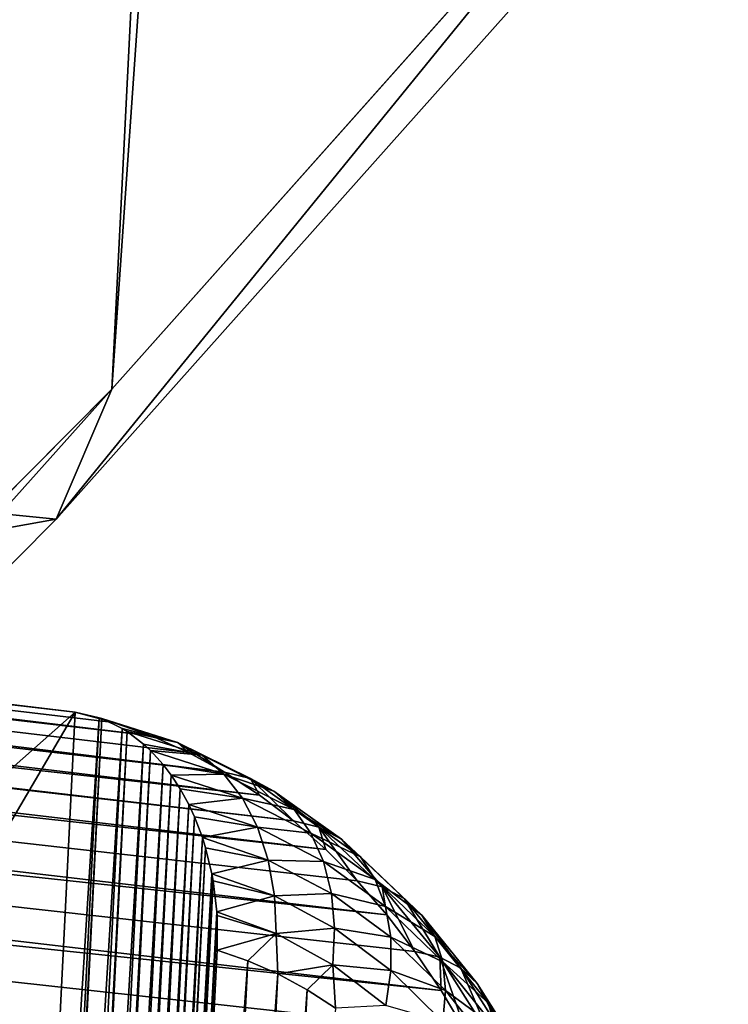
# Model space of a CAD drawing. Header units: millimetres. Extents: x -99 to 221, y -61 to 39.
# Tile 430 of 656: x 205.99 to 207.92, y -51.59 to -48.9. Entities that reach past the tile are written whole.
import ezdxf

# ---------------------------------------------------------------- set-up
doc = ezdxf.new("R2010")
doc.units = ezdxf.units.MM
doc.header["$LTSCALE"] = 33.374815
for name, color, linetype in [('121', 7, 'CONTINUOUS'), ('123', 7, 'CONTINUOUS'), ('125', 7, 'CONTINUOUS'), ('128', 7, 'CONTINUOUS'), ('33', 7, 'CONTINUOUS'), ('36', 7, 'CONTINUOUS'), ('51', 7, 'CONTINUOUS')]:
    doc.layers.add(name, color=color, linetype=linetype)

msp = doc.modelspace()

# ---------------------------------------------------------------- linework, layer by layer
at = {"layer": '121', "color": 7, "linetype": 'Continuous'}
for points in [[(206.333, -55.3281, -239.3548), (206.5273, -51.4402, -239.5492), (206.611, -51.4688, -239.4625), (206.333, -55.3281, -239.3548)], [(206.4196, -55.2995, -239.2711), (206.333, -55.3281, -239.3548), (206.611, -51.4688, -239.4625), (206.4196, -55.2995, -239.2711)], [(206.6928, -51.5047, -239.3772), (206.4196, -55.2995, -239.2711), (206.611, -51.4688, -239.4625), (206.6928, -51.5047, -239.3772)], [(206.505, -55.2635, -239.1893), (206.4196, -55.2995, -239.2711), (206.6928, -51.5047, -239.3772), (206.505, -55.2635, -239.1893)], [(206.7726, -51.548, -239.293), (206.505, -55.2635, -239.1893), (206.6928, -51.5047, -239.3772), (206.7726, -51.548, -239.293)], [(206.5891, -55.2203, -239.1095), (206.505, -55.2635, -239.1893), (206.7726, -51.548, -239.293), (206.5891, -55.2203, -239.1095)], [(206.85, -51.5983, -239.2107), (206.5891, -55.2203, -239.1095), (206.7726, -51.548, -239.293), (206.85, -51.5983, -239.2107)]]:
    msp.add_3dface(points, dxfattribs=at)
at = {"layer": '123', "color": 7, "linetype": 'Continuous'}
for points in [[(186.2421, -48.7351, -217.5725), (186.4264, -48.9294, -217.3687), (206.8238, -51.1651, -238.4414), (186.2421, -48.7351, -217.5725)], [(194.0646, -49.607, -225.6451), (186.2421, -48.7351, -217.5725), (206.735, -51.087, -238.538), (194.0646, -49.607, -225.6451)], [(206.735, -51.087, -238.538), (186.2421, -48.7351, -217.5725), (206.8238, -51.1651, -238.4414), (206.735, -51.087, -238.538)], [(206.9088, -51.2508, -238.3478), (186.4264, -48.9294, -217.3687), (206.9896, -51.3438, -238.2576), (206.9088, -51.2508, -238.3478)], [(206.8238, -51.1651, -238.4414), (186.4264, -48.9294, -217.3687), (206.9088, -51.2508, -238.3478), (206.8238, -51.1651, -238.4414)], [(186.4264, -48.9294, -217.3687), (186.5926, -49.153, -217.1802), (206.9896, -51.3438, -238.2576), (186.4264, -48.9294, -217.3687)], [(206.9896, -51.3438, -238.2576), (186.5926, -49.153, -217.1802), (207.0662, -51.4437, -238.1711), (206.9896, -51.3438, -238.2576)], [(207.0662, -51.4437, -238.1711), (186.5926, -49.153, -217.1802), (207.138, -51.5502, -238.0886), (207.0662, -51.4437, -238.1711)], [(186.5926, -49.153, -217.1802), (186.7386, -49.4032, -217.0092), (207.138, -51.5502, -238.0886), (186.5926, -49.153, -217.1802)], [(207.138, -51.5502, -238.0886), (186.7386, -49.4032, -217.0092), (207.205, -51.663, -238.0104), (207.138, -51.5502, -238.0886)], [(207.205, -51.663, -238.0104), (186.7386, -49.4032, -217.0092), (207.2668, -51.7816, -237.9367), (207.205, -51.663, -238.0104)], [(207.2668, -51.7816, -237.9367), (186.7386, -49.4032, -217.0092), (193.8594, -50.3698, -224.111), (207.2668, -51.7816, -237.9367)], [(206.6427, -51.0167, -238.6373), (194.0646, -49.607, -225.6451), (206.735, -51.087, -238.538), (206.6427, -51.0167, -238.6373)], [(195.1713, -49.6386, -227.091), (194.0646, -49.607, -225.6451), (206.6427, -51.0167, -238.6373), (195.1713, -49.6386, -227.091)], [(206.5472, -50.9545, -238.739), (195.1713, -49.6386, -227.091), (206.6427, -51.0167, -238.6373), (206.5472, -50.9545, -238.739)], [(196.3307, -49.6983, -228.6068), (195.1713, -49.6386, -227.091), (206.5472, -50.9545, -238.739), (196.3307, -49.6983, -228.6068)], [(206.4489, -50.9006, -238.8427), (196.3307, -49.6983, -228.6068), (206.5472, -50.9545, -238.739), (206.4489, -50.9006, -238.8427)], [(206.3481, -50.8552, -238.9481), (196.3307, -49.6983, -228.6068), (206.4489, -50.9006, -238.8427), (206.3481, -50.8552, -238.9481)], [(197.5295, -49.7868, -230.1746), (196.3307, -49.6983, -228.6068), (206.3481, -50.8552, -238.9481), (197.5295, -49.7868, -230.1746)], [(202.4722, -50.3501, -235.4941), (197.5295, -49.7868, -230.1746), (206.1404, -50.7905, -239.1622), (202.4722, -50.3501, -235.4941)], [(206.1404, -50.7905, -239.1622), (197.5295, -49.7868, -230.1746), (206.2451, -50.8185, -239.0547), (206.1404, -50.7905, -239.1622)], [(206.2451, -50.8185, -239.0547), (197.5295, -49.7868, -230.1746), (206.3481, -50.8552, -238.9481), (206.2451, -50.8185, -239.0547)], [(193.8594, -50.3698, -224.111), (194.2769, -50.4147, -224.5404), (207.2668, -51.7816, -237.9367), (193.8594, -50.3698, -224.111)], [(194.2769, -50.4147, -224.5404), (194.6937, -50.4596, -224.969), (207.2668, -51.7816, -237.9367), (194.2769, -50.4147, -224.5404)], [(194.6937, -50.4596, -224.969), (195.9452, -50.5943, -226.256), (207.2668, -51.7816, -237.9367), (194.6937, -50.4596, -224.969)], [(196.3627, -50.6393, -226.6854), (207.2668, -51.7816, -237.9367), (195.9452, -50.5943, -226.256), (196.3627, -50.6393, -226.6854)], [(196.7795, -50.6841, -227.114), (207.2668, -51.7816, -237.9367), (196.3627, -50.6393, -226.6854), (196.7795, -50.6841, -227.114)], [(199.4214, -50.9687, -229.831), (207.2668, -51.7816, -237.9367), (196.7795, -50.6841, -227.114), (199.4214, -50.9687, -229.831)], [(199.839, -51.0137, -230.2604), (207.2668, -51.7816, -237.9367), (199.4214, -50.9687, -229.831), (199.839, -51.0137, -230.2604)], [(200.2557, -51.0586, -230.689), (207.2668, -51.7816, -237.9367), (199.839, -51.0137, -230.2604), (200.2557, -51.0586, -230.689)], [(202.2025, -51.2685, -232.691), (207.2668, -51.7816, -237.9367), (200.2557, -51.0586, -230.689), (202.2025, -51.2685, -232.691)], [(202.62, -51.3135, -233.1204), (207.2668, -51.7816, -237.9367), (202.2025, -51.2685, -232.691), (202.62, -51.3135, -233.1204)], [(203.0368, -51.3584, -233.549), (207.2668, -51.7816, -237.9367), (202.62, -51.3135, -233.1204), (203.0368, -51.3584, -233.549)], [(204.9835, -51.5684, -235.551), (207.2668, -51.7816, -237.9367), (203.0368, -51.3584, -233.549), (204.9835, -51.5684, -235.551)], [(205.401, -51.6135, -235.9804), (207.2668, -51.7816, -237.9367), (204.9835, -51.5684, -235.551), (205.401, -51.6135, -235.9804)]]:
    msp.add_3dface(points, dxfattribs=at)
at = {"layer": '125', "color": 7, "linetype": 'Continuous'}
for points in [[(206.1404, -50.7905, -239.1622), (206.2451, -50.8185, -239.0547), (206.2054, -50.8057, -239.2273), (206.1404, -50.7905, -239.1622)], [(206.2451, -50.8185, -239.0547), (206.2126, -50.8083, -239.2345), (206.2054, -50.8057, -239.2273), (206.2451, -50.8185, -239.0547)], [(206.4194, -50.8729, -239.0212), (206.2679, -50.835, -239.2898), (206.2126, -50.8083, -239.2345), (206.4194, -50.8729, -239.0212)], [(206.2451, -50.8185, -239.0547), (206.3481, -50.8552, -238.9481), (206.2126, -50.8083, -239.2345), (206.2451, -50.8185, -239.0547)], [(206.3481, -50.8552, -238.9481), (206.4194, -50.8729, -239.0212), (206.2126, -50.8083, -239.2345), (206.3481, -50.8552, -238.9481)], [(206.2816, -50.8436, -239.3035), (206.2679, -50.835, -239.2898), (206.4194, -50.8729, -239.0212), (206.2816, -50.8436, -239.3035)], [(206.4859, -50.908, -239.0928), (206.3265, -50.8779, -239.3484), (206.2816, -50.8436, -239.3035), (206.4859, -50.908, -239.0928)], [(206.4859, -50.908, -239.0928), (206.2816, -50.8436, -239.3035), (206.4194, -50.8729, -239.0212), (206.4859, -50.908, -239.0928)], [(206.3454, -50.8955, -239.3673), (206.3265, -50.8779, -239.3484), (206.4859, -50.908, -239.0928), (206.3454, -50.8955, -239.3673)], [(206.3481, -50.8552, -238.9481), (206.4489, -50.9006, -238.8427), (206.4194, -50.8729, -239.0212), (206.3481, -50.8552, -238.9481)], [(206.6176, -50.9719, -238.8131), (206.4859, -50.908, -239.0928), (206.4194, -50.8729, -239.0212), (206.6176, -50.9719, -238.8131)], [(206.4489, -50.9006, -238.8427), (206.5472, -50.9545, -238.739), (206.4194, -50.8729, -239.0212), (206.4489, -50.9006, -238.8427)], [(206.5472, -50.9545, -238.739), (206.6176, -50.9719, -238.8131), (206.4194, -50.8729, -239.0212), (206.5472, -50.9545, -238.739)], [(206.5455, -50.9594, -239.1607), (206.3454, -50.8955, -239.3673), (206.4859, -50.908, -239.0928), (206.5455, -50.9594, -239.1607)], [(206.5455, -50.9594, -239.1607), (206.3798, -50.9334, -239.4017), (206.3454, -50.8955, -239.3673), (206.5455, -50.9594, -239.1607)], [(206.4019, -50.9624, -239.4238), (206.3798, -50.9334, -239.4017), (206.5455, -50.9594, -239.1607), (206.4019, -50.9624, -239.4238)], [(206.6816, -51.0062, -238.8873), (206.5455, -50.9594, -239.1607), (206.4859, -50.908, -239.0928), (206.6816, -51.0062, -238.8873)], [(206.6816, -51.0062, -238.8873), (206.4859, -50.908, -239.0928), (206.6176, -50.9719, -238.8131), (206.6816, -51.0062, -238.8873)], [(206.5965, -51.0256, -239.2229), (206.4019, -50.9624, -239.4238), (206.5455, -50.9594, -239.1607), (206.5965, -51.0256, -239.2229)], [(206.7372, -51.0564, -238.9594), (206.5455, -50.9594, -239.1607), (206.6816, -51.0062, -238.8873), (206.7372, -51.0564, -238.9594)], [(206.7372, -51.0564, -238.9594), (206.5965, -51.0256, -239.2229), (206.5455, -50.9594, -239.1607), (206.7372, -51.0564, -238.9594)], [(206.5472, -50.9545, -238.739), (206.6427, -51.0167, -238.6373), (206.6176, -50.9719, -238.8131), (206.5472, -50.9545, -238.739)], [(206.5965, -51.0256, -239.2229), (206.4265, -51.0001, -239.4484), (206.4019, -50.9624, -239.4238), (206.5965, -51.0256, -239.2229)], [(206.8045, -51.1039, -238.613), (206.6816, -51.0062, -238.8873), (206.6176, -50.9719, -238.8131), (206.8045, -51.1039, -238.613)], [(206.6427, -51.0167, -238.6373), (206.735, -51.087, -238.538), (206.6176, -50.9719, -238.8131), (206.6427, -51.0167, -238.6373)], [(206.735, -51.087, -238.538), (206.8045, -51.1039, -238.613), (206.6176, -50.9719, -238.8131), (206.735, -51.087, -238.538)], [(206.4495, -51.0423, -239.4714), (206.4265, -51.0001, -239.4484), (206.5965, -51.0256, -239.2229), (206.4495, -51.0423, -239.4714)], [(206.866, -51.137, -238.6898), (206.7372, -51.0564, -238.9594), (206.6816, -51.0062, -238.8873), (206.866, -51.137, -238.6898)], [(206.866, -51.137, -238.6898), (206.6816, -51.0062, -238.8873), (206.8045, -51.1039, -238.613), (206.866, -51.137, -238.6898)], [(206.6373, -51.1047, -239.2774), (206.4495, -51.0423, -239.4714), (206.5965, -51.0256, -239.2229), (206.6373, -51.1047, -239.2774)], [(206.7827, -51.121, -239.0271), (206.5965, -51.0256, -239.2229), (206.7372, -51.0564, -238.9594), (206.7827, -51.121, -239.0271)], [(206.7827, -51.121, -239.0271), (206.6373, -51.1047, -239.2774), (206.5965, -51.0256, -239.2229), (206.7827, -51.121, -239.0271)], [(206.6373, -51.1047, -239.2774), (206.4653, -51.0764, -239.4872), (206.4495, -51.0423, -239.4714), (206.6373, -51.1047, -239.2774)], [(206.9178, -51.1852, -238.7659), (206.7372, -51.0564, -238.9594), (206.866, -51.137, -238.6898), (206.9178, -51.1852, -238.7659)], [(206.9178, -51.1852, -238.7659), (206.7827, -51.121, -239.0271), (206.7372, -51.0564, -238.9594), (206.9178, -51.1852, -238.7659)], [(206.4868, -51.1329, -239.5087), (206.4653, -51.0764, -239.4872), (206.6373, -51.1047, -239.2774), (206.4868, -51.1329, -239.5087)], [(206.735, -51.087, -238.538), (206.8238, -51.1651, -238.4414), (206.8045, -51.1039, -238.613), (206.735, -51.087, -238.538)], [(206.6666, -51.1944, -239.3227), (206.4868, -51.1329, -239.5087), (206.6373, -51.1047, -239.2774), (206.6666, -51.1944, -239.3227)], [(206.8168, -51.1981, -239.0885), (206.6373, -51.1047, -239.2774), (206.7827, -51.121, -239.0271), (206.8168, -51.1981, -239.0885)], [(206.8168, -51.1981, -239.0885), (206.6666, -51.1944, -239.3227), (206.6373, -51.1047, -239.2774), (206.8168, -51.1981, -239.0885)], [(206.9582, -51.2472, -238.8391), (206.7827, -51.121, -239.0271), (206.9178, -51.1852, -238.7659), (206.9582, -51.2472, -238.8391)], [(206.9582, -51.2472, -238.8391), (206.8168, -51.1981, -239.0885), (206.7827, -51.121, -239.0271), (206.9582, -51.2472, -238.8391)], [(206.9774, -51.2671, -238.4238), (206.866, -51.137, -238.6898), (206.8045, -51.1039, -238.613), (206.9774, -51.2671, -238.4238)], [(206.9088, -51.2508, -238.3478), (206.9774, -51.2671, -238.4238), (206.8045, -51.1039, -238.613), (206.9088, -51.2508, -238.3478)], [(206.8238, -51.1651, -238.4414), (206.9088, -51.2508, -238.3478), (206.8045, -51.1039, -238.613), (206.8238, -51.1651, -238.4414)], [(206.6666, -51.1944, -239.3227), (206.4954, -51.1605, -239.5173), (206.4868, -51.1329, -239.5087), (206.6666, -51.1944, -239.3227)], [(207.0367, -51.2986, -238.5029), (206.9178, -51.1852, -238.7659), (206.866, -51.137, -238.6898), (207.0367, -51.2986, -238.5029)], [(207.0367, -51.2986, -238.5029), (206.866, -51.137, -238.6898), (206.9774, -51.2671, -238.4238), (207.0367, -51.2986, -238.5029)], [(206.5126, -51.2315, -239.5345), (206.4954, -51.1605, -239.5173), (206.6666, -51.1944, -239.3227), (206.5126, -51.2315, -239.5345)], [(206.6837, -51.2919, -239.3575), (206.5126, -51.2315, -239.5345), (206.6666, -51.1944, -239.3227), (206.6837, -51.2919, -239.3575)], [(206.8385, -51.2853, -239.1418), (206.6837, -51.2919, -239.3575), (206.6666, -51.1944, -239.3227), (206.8385, -51.2853, -239.1418)], [(206.8385, -51.2853, -239.1418), (206.6666, -51.1944, -239.3227), (206.8168, -51.1981, -239.0885), (206.8385, -51.2853, -239.1418)], [(206.9859, -51.321, -238.9071), (206.8168, -51.1981, -239.0885), (206.9582, -51.2472, -238.8391), (206.9859, -51.321, -238.9071)], [(206.9859, -51.321, -238.9071), (206.8385, -51.2853, -239.1418), (206.8168, -51.1981, -239.0885), (206.9859, -51.321, -238.9071)], [(207.0849, -51.3441, -238.5829), (206.9178, -51.1852, -238.7659), (207.0367, -51.2986, -238.5029), (207.0849, -51.3441, -238.5829)], [(207.0849, -51.3441, -238.5829), (206.9582, -51.2472, -238.8391), (206.9178, -51.1852, -238.7659), (207.0849, -51.3441, -238.5829)], [(206.6837, -51.2919, -239.3575), (206.5162, -51.2508, -239.5381), (206.5126, -51.2315, -239.5345), (206.6837, -51.2919, -239.3575)], [(206.5263, -51.3353, -239.5481), (206.5162, -51.2508, -239.5381), (206.6837, -51.2919, -239.3575), (206.5263, -51.3353, -239.5481)], [(206.9088, -51.2508, -238.3478), (206.9896, -51.3438, -238.2576), (206.9774, -51.2671, -238.4238), (206.9088, -51.2508, -238.3478)], [(207.1204, -51.4025, -238.6613), (206.9859, -51.321, -238.9071), (206.9582, -51.2472, -238.8391), (207.1204, -51.4025, -238.6613)], [(207.1204, -51.4025, -238.6613), (206.9582, -51.2472, -238.8391), (207.0849, -51.3441, -238.5829), (207.1204, -51.4025, -238.6613)], [(207.134, -51.4593, -238.2479), (207.0367, -51.2986, -238.5029), (206.9774, -51.2671, -238.4238), (207.134, -51.4593, -238.2479)], [(206.9896, -51.3438, -238.2576), (207.0662, -51.4437, -238.1711), (206.9774, -51.2671, -238.4238), (206.9896, -51.3438, -238.2576)], [(207.0662, -51.4437, -238.1711), (207.134, -51.4593, -238.2479), (206.9774, -51.2671, -238.4238), (207.0662, -51.4437, -238.1711)], [(206.6879, -51.3945, -239.3806), (206.5263, -51.3353, -239.5481), (206.6837, -51.2919, -239.3575), (206.6879, -51.3945, -239.3806)], [(206.8471, -51.3802, -239.1852), (206.6837, -51.2919, -239.3575), (206.8385, -51.2853, -239.1418), (206.8471, -51.3802, -239.1852)], [(206.8471, -51.3802, -239.1852), (206.6879, -51.3945, -239.3806), (206.6837, -51.2919, -239.3575), (206.8471, -51.3802, -239.1852)], [(207.0003, -51.4045, -238.9681), (206.8471, -51.3802, -239.1852), (206.8385, -51.2853, -239.1418), (207.0003, -51.4045, -238.9681)], [(207.0003, -51.4045, -238.9681), (206.8385, -51.2853, -239.1418), (206.9859, -51.321, -238.9071), (207.0003, -51.4045, -238.9681)], [(207.1913, -51.4886, -238.3294), (207.0849, -51.3441, -238.5829), (207.0367, -51.2986, -238.5029), (207.1913, -51.4886, -238.3294)], [(207.1913, -51.4886, -238.3294), (207.0367, -51.2986, -238.5029), (207.134, -51.4593, -238.2479), (207.1913, -51.4886, -238.3294)], [(206.5263, -51.3353, -239.5481), (206.6879, -51.3945, -239.3806), (206.5269, -51.3449, -239.5488), (206.5263, -51.3353, -239.5481)], [(207.1423, -51.4719, -238.7357), (206.9859, -51.321, -238.9071), (207.1204, -51.4025, -238.6613), (207.1423, -51.4719, -238.7357)], [(207.1423, -51.4719, -238.7357), (207.0003, -51.4045, -238.9681), (206.9859, -51.321, -238.9071), (207.1423, -51.4719, -238.7357)], [(206.6879, -51.3945, -239.3806), (206.5273, -51.4402, -239.5492), (206.5269, -51.3449, -239.5488), (206.6879, -51.3945, -239.3806)], [(207.2362, -51.5309, -238.4129), (207.0849, -51.3441, -238.5829), (207.1913, -51.4886, -238.3294), (207.2362, -51.5309, -238.4129)], [(207.2362, -51.5309, -238.4129), (207.1204, -51.4025, -238.6613), (207.0849, -51.3441, -238.5829), (207.2362, -51.5309, -238.4129)], [(206.8423, -51.4799, -239.2177), (206.6879, -51.3945, -239.3806), (206.8471, -51.3802, -239.1852), (206.8423, -51.4799, -239.2177)], [(207.0008, -51.4952, -239.02), (206.8423, -51.4799, -239.2177), (206.8471, -51.3802, -239.1852), (207.0008, -51.4952, -239.02)], [(207.0008, -51.4952, -239.02), (206.8471, -51.3802, -239.1852), (207.0003, -51.4045, -238.9681), (207.0008, -51.4952, -239.02)], [(206.611, -51.4688, -239.4625), (206.5273, -51.4402, -239.5492), (206.6879, -51.3945, -239.3806), (206.611, -51.4688, -239.4625)], [(206.6928, -51.5047, -239.3772), (206.611, -51.4688, -239.4625), (206.6879, -51.3945, -239.3806), (206.6928, -51.5047, -239.3772)], [(206.8423, -51.4799, -239.2177), (206.6928, -51.5047, -239.3772), (206.6879, -51.3945, -239.3806), (206.8423, -51.4799, -239.2177)], [(207.1498, -51.5503, -238.8039), (207.0008, -51.4952, -239.02), (207.0003, -51.4045, -238.9681), (207.1498, -51.5503, -238.8039)], [(207.1498, -51.5503, -238.8039), (207.0003, -51.4045, -238.9681), (207.1423, -51.4719, -238.7357), (207.1498, -51.5503, -238.8039)], [(207.2673, -51.5848, -238.4962), (207.1423, -51.4719, -238.7357), (207.1204, -51.4025, -238.6613), (207.2673, -51.5848, -238.4962)], [(207.2673, -51.5848, -238.4962), (207.1204, -51.4025, -238.6613), (207.2362, -51.5309, -238.4129), (207.2673, -51.5848, -238.4962)], [(207.0662, -51.4437, -238.1711), (207.138, -51.5502, -238.0886), (207.134, -51.4593, -238.2479), (207.0662, -51.4437, -238.1711)], [(207.2722, -51.6777, -238.088), (207.1913, -51.4886, -238.3294), (207.134, -51.4593, -238.2479), (207.2722, -51.6777, -238.088)], [(207.138, -51.5502, -238.0886), (207.205, -51.663, -238.0104), (207.134, -51.4593, -238.2479), (207.138, -51.5502, -238.0886)], [(207.205, -51.663, -238.0104), (207.2722, -51.6777, -238.088), (207.134, -51.4593, -238.2479), (207.205, -51.663, -238.0104)], [(206.7726, -51.548, -239.293), (206.6928, -51.5047, -239.3772), (206.8423, -51.4799, -239.2177), (206.7726, -51.548, -239.293)], [(206.85, -51.5983, -239.2107), (206.7726, -51.548, -239.293), (206.8423, -51.4799, -239.2177), (206.85, -51.5983, -239.2107)], [(206.9874, -51.5905, -239.0615), (206.8423, -51.4799, -239.2177), (207.0008, -51.4952, -239.02), (206.9874, -51.5905, -239.0615)], [(206.9874, -51.5905, -239.0615), (206.85, -51.5983, -239.2107), (206.8423, -51.4799, -239.2177), (206.9874, -51.5905, -239.0615)], [(207.1428, -51.6354, -238.864), (206.9874, -51.5905, -239.0615), (207.0008, -51.4952, -239.02), (207.1428, -51.6354, -238.864)], [(207.1428, -51.6354, -238.864), (207.0008, -51.4952, -239.02), (207.1498, -51.5503, -238.8039), (207.1428, -51.6354, -238.864)], [(207.2838, -51.6488, -238.5765), (207.1423, -51.4719, -238.7357), (207.2673, -51.5848, -238.4962), (207.2838, -51.6488, -238.5765)], [(207.2838, -51.6488, -238.5765), (207.1498, -51.5503, -238.8039), (207.1423, -51.4719, -238.7357), (207.2838, -51.6488, -238.5765)], [(207.3276, -51.7046, -238.1715), (207.2362, -51.5309, -238.4129), (207.1913, -51.4886, -238.3294), (207.3276, -51.7046, -238.1715)], [(207.3276, -51.7046, -238.1715), (207.1913, -51.4886, -238.3294), (207.2722, -51.6777, -238.088), (207.3276, -51.7046, -238.1715)], [(207.2851, -51.7208, -238.6517), (207.1428, -51.6354, -238.864), (207.1498, -51.5503, -238.8039), (207.2851, -51.7208, -238.6517)], [(207.2851, -51.7208, -238.6517), (207.1498, -51.5503, -238.8039), (207.2838, -51.6488, -238.5765), (207.2851, -51.7208, -238.6517)], [(207.3696, -51.7429, -238.2583), (207.2362, -51.5309, -238.4129), (207.3276, -51.7046, -238.1715), (207.3696, -51.7429, -238.2583)], [(207.3696, -51.7429, -238.2583), (207.2673, -51.5848, -238.4962), (207.2362, -51.5309, -238.4129), (207.3696, -51.7429, -238.2583)], [(207.3968, -51.7916, -238.346), (207.2838, -51.6488, -238.5765), (207.2673, -51.5848, -238.4962), (207.3968, -51.7916, -238.346)], [(207.3968, -51.7916, -238.346), (207.2673, -51.5848, -238.4962), (207.3696, -51.7429, -238.2583), (207.3968, -51.7916, -238.346)]]:
    msp.add_3dface(points, dxfattribs=at)
at = {"layer": '128', "color": 7, "linetype": 'Continuous'}
for points in [[(202.4722, -50.3501, -235.4941), (206.1404, -50.7905, -239.1622), (204.3545, -52.3717, -237.3764), (202.4722, -50.3501, -235.4941)], [(206.1404, -50.7905, -239.1622), (205.8853, -55.8943, -238.9072), (204.2745, -53.9736, -237.2964), (206.1404, -50.7905, -239.1622)], [(204.3545, -52.3717, -237.3764), (206.1404, -50.7905, -239.1622), (204.2745, -53.9736, -237.2964), (204.3545, -52.3717, -237.3764)], [(205.8853, -55.8943, -238.9072), (206.1404, -50.7905, -239.1622), (206.2054, -50.8057, -239.2273), (205.8853, -55.8943, -238.9072)], [(205.8853, -55.8943, -238.9072), (206.2054, -50.8057, -239.2273), (205.9512, -55.8922, -238.9731), (205.8853, -55.8943, -238.9072)], [(206.2054, -50.8057, -239.2273), (206.2126, -50.8083, -239.2345), (205.9512, -55.8922, -238.9731), (206.2054, -50.8057, -239.2273)], [(206.2126, -50.8083, -239.2345), (205.9585, -55.8911, -238.9804), (205.9512, -55.8922, -238.9731), (206.2126, -50.8083, -239.2345)], [(206.2679, -50.835, -239.2898), (205.9585, -55.8911, -238.9804), (206.2126, -50.8083, -239.2345), (206.2679, -50.835, -239.2898)], [(206.2679, -50.835, -239.2898), (206.016, -55.8756, -239.0379), (205.9585, -55.8911, -238.9804), (206.2679, -50.835, -239.2898)], [(206.2679, -50.835, -239.2898), (206.2816, -50.8436, -239.3035), (206.016, -55.8756, -239.0379), (206.2679, -50.835, -239.2898)], [(206.2816, -50.8436, -239.3035), (206.0304, -55.8698, -239.0523), (206.016, -55.8756, -239.0379), (206.2816, -50.8436, -239.3035)], [(206.3265, -50.8779, -239.3484), (206.0304, -55.8698, -239.0523), (206.2816, -50.8436, -239.3035), (206.3265, -50.8779, -239.3484)], [(206.3265, -50.8779, -239.3484), (206.0783, -55.8448, -239.1002), (206.0304, -55.8698, -239.0523), (206.3265, -50.8779, -239.3484)], [(206.3265, -50.8779, -239.3484), (206.3454, -50.8955, -239.3673), (206.0783, -55.8448, -239.1002), (206.3265, -50.8779, -239.3484)], [(206.3454, -50.8955, -239.3673), (206.0987, -55.8311, -239.1206), (206.0783, -55.8448, -239.1002), (206.3454, -50.8955, -239.3673)], [(206.3798, -50.9334, -239.4017), (206.0987, -55.8311, -239.1206), (206.3454, -50.8955, -239.3673), (206.3798, -50.9334, -239.4017)], [(206.3798, -50.9334, -239.4017), (206.1366, -55.8005, -239.1585), (206.0987, -55.8311, -239.1206), (206.3798, -50.9334, -239.4017)], [(206.3798, -50.9334, -239.4017), (206.4019, -50.9624, -239.4238), (206.1366, -55.8005, -239.1585), (206.3798, -50.9334, -239.4017)], [(206.4019, -50.9624, -239.4238), (206.1613, -55.7762, -239.1832), (206.1366, -55.8005, -239.1585), (206.4019, -50.9624, -239.4238)], [(206.4265, -51.0001, -239.4484), (206.1613, -55.7762, -239.1832), (206.4019, -50.9624, -239.4238), (206.4265, -51.0001, -239.4484)], [(206.4265, -51.0001, -239.4484), (206.1894, -55.7437, -239.2113), (206.1613, -55.7762, -239.1832), (206.4265, -51.0001, -239.4484)], [(206.4265, -51.0001, -239.4484), (206.4495, -51.0423, -239.4714), (206.1894, -55.7437, -239.2113), (206.4265, -51.0001, -239.4484)], [(206.4495, -51.0423, -239.4714), (206.2164, -55.7065, -239.2383), (206.1894, -55.7437, -239.2113), (206.4495, -51.0423, -239.4714)], [(206.4653, -51.0764, -239.4872), (206.2164, -55.7065, -239.2383), (206.4495, -51.0423, -239.4714), (206.4653, -51.0764, -239.4872)], [(206.4653, -51.0764, -239.4872), (206.2354, -55.6759, -239.2573), (206.2164, -55.7065, -239.2383), (206.4653, -51.0764, -239.4872)], [(206.4653, -51.0764, -239.4872), (206.4868, -51.1329, -239.5087), (206.2354, -55.6759, -239.2573), (206.4653, -51.0764, -239.4872)], [(206.4868, -51.1329, -239.5087), (206.2623, -55.6243, -239.2842), (206.2354, -55.6759, -239.2573), (206.4868, -51.1329, -239.5087)], [(206.4954, -51.1605, -239.5173), (206.2623, -55.6243, -239.2842), (206.4868, -51.1329, -239.5087), (206.4954, -51.1605, -239.5173)], [(206.4954, -51.1605, -239.5173), (206.2736, -55.5986, -239.2955), (206.2623, -55.6243, -239.2842), (206.4954, -51.1605, -239.5173)], [(206.4954, -51.1605, -239.5173), (206.5126, -51.2315, -239.5345), (206.2736, -55.5986, -239.2955), (206.4954, -51.1605, -239.5173)], [(206.5126, -51.2315, -239.5345), (206.2977, -55.5318, -239.3196), (206.2736, -55.5986, -239.2955), (206.5126, -51.2315, -239.5345)], [(206.5162, -51.2508, -239.5381), (206.2977, -55.5318, -239.3196), (206.5126, -51.2315, -239.5345), (206.5162, -51.2508, -239.5381)], [(206.5162, -51.2508, -239.5381), (206.3031, -55.5134, -239.325), (206.2977, -55.5318, -239.3196), (206.5162, -51.2508, -239.5381)], [(206.5162, -51.2508, -239.5381), (206.5263, -51.3353, -239.5481), (206.3031, -55.5134, -239.325), (206.5162, -51.2508, -239.5381)], [(206.5263, -51.3353, -239.5481), (206.3215, -55.4317, -239.3434), (206.3031, -55.5134, -239.325), (206.5263, -51.3353, -239.5481)], [(206.3215, -55.4317, -239.3434), (206.5263, -51.3353, -239.5481), (206.5269, -51.3449, -239.5488), (206.3215, -55.4317, -239.3434)], [(206.3231, -55.4224, -239.345), (206.3215, -55.4317, -239.3434), (206.5269, -51.3449, -239.5488), (206.3231, -55.4224, -239.345)], [(206.5273, -51.4402, -239.5492), (206.3231, -55.4224, -239.345), (206.5269, -51.3449, -239.5488), (206.5273, -51.4402, -239.5492)], [(206.5273, -51.4402, -239.5492), (206.333, -55.3281, -239.3548), (206.3231, -55.4224, -239.345), (206.5273, -51.4402, -239.5492)]]:
    msp.add_3dface(points, dxfattribs=at)
at = {"layer": '33', "color": 5, "linetype": 'Continuous', "true_color": 0x0303ff}
for points in [[(207.0578, 30.5035, -203.4012), (201.1174, -54.5208, -200.8429), (205.4371, 31.9106, -205.1626), (207.0578, 30.5035, -203.4012)], [(202.8787, -53.1137, -199.2222), (201.1174, -54.5208, -200.8429), (207.0578, 30.5035, -203.4012), (202.8787, -53.1137, -199.2222)], [(208.6133, 28.9647, -201.6918), (202.8787, -53.1137, -199.2222), (207.0578, 30.5035, -203.4012), (208.6133, 28.9647, -201.6918)], [(204.5881, -51.5749, -197.6666), (202.8787, -53.1137, -199.2222), (208.6133, 28.9647, -201.6918), (204.5881, -51.5749, -197.6666)], [(210.0988, 27.2993, -200.0399), (204.5881, -51.5749, -197.6666), (208.6133, 28.9647, -201.6918), (210.0988, 27.2993, -200.0399)], [(206.2401, -49.9095, -196.1811), (204.5881, -51.5749, -197.6666), (210.0988, 27.2993, -200.0399), (206.2401, -49.9095, -196.1811)], [(211.5096, 25.5123, -198.4505), (206.2401, -49.9095, -196.1811), (210.0988, 27.2993, -200.0399), (211.5096, 25.5123, -198.4505)], [(207.8295, -48.1225, -194.7704), (206.2401, -49.9095, -196.1811), (211.5096, 25.5123, -198.4505), (207.8295, -48.1225, -194.7704)]]:
    msp.add_3dface(points, dxfattribs=at)
at = {"layer": '36', "color": 5, "linetype": 'Continuous', "true_color": 0x0303ff}
for points in [[(202.7563, -47.9656, -189.2261), (201.1509, -49.7706, -190.6511), (207.6938, -48.4592, -194.1635), (202.7563, -47.9656, -189.2261)], [(207.6938, -48.4592, -194.1635), (201.1509, -49.7706, -190.6511), (206.0884, -50.2641, -195.5885), (207.6938, -48.4592, -194.1635)], [(201.1509, -49.7706, -190.6511), (199.4823, -51.4529, -192.1516), (206.0884, -50.2641, -195.5885), (201.1509, -49.7706, -190.6511)], [(206.0884, -50.2641, -195.5885), (199.4823, -51.4529, -192.1516), (204.4197, -51.9464, -197.089), (206.0884, -50.2641, -195.5885)]]:
    msp.add_3dface(points, dxfattribs=at)
at = {"layer": '51', "color": 5, "linetype": 'Continuous', "true_color": 0x0303ff}
for points in [[(207.8295, -48.1225, -194.7704), (207.6938, -48.4592, -194.1635), (206.0884, -50.2641, -195.5885), (207.8295, -48.1225, -194.7704)], [(206.2401, -49.9095, -196.1811), (207.8295, -48.1225, -194.7704), (206.0884, -50.2641, -195.5885), (206.2401, -49.9095, -196.1811)], [(206.2401, -49.9095, -196.1811), (206.0884, -50.2641, -195.5885), (204.4197, -51.9464, -197.089), (206.2401, -49.9095, -196.1811)], [(204.5881, -51.5749, -197.6666), (206.2401, -49.9095, -196.1811), (204.4197, -51.9464, -197.089), (204.5881, -51.5749, -197.6666)]]:
    msp.add_3dface(points, dxfattribs=at)

doc.saveas('drawing.dxf')
